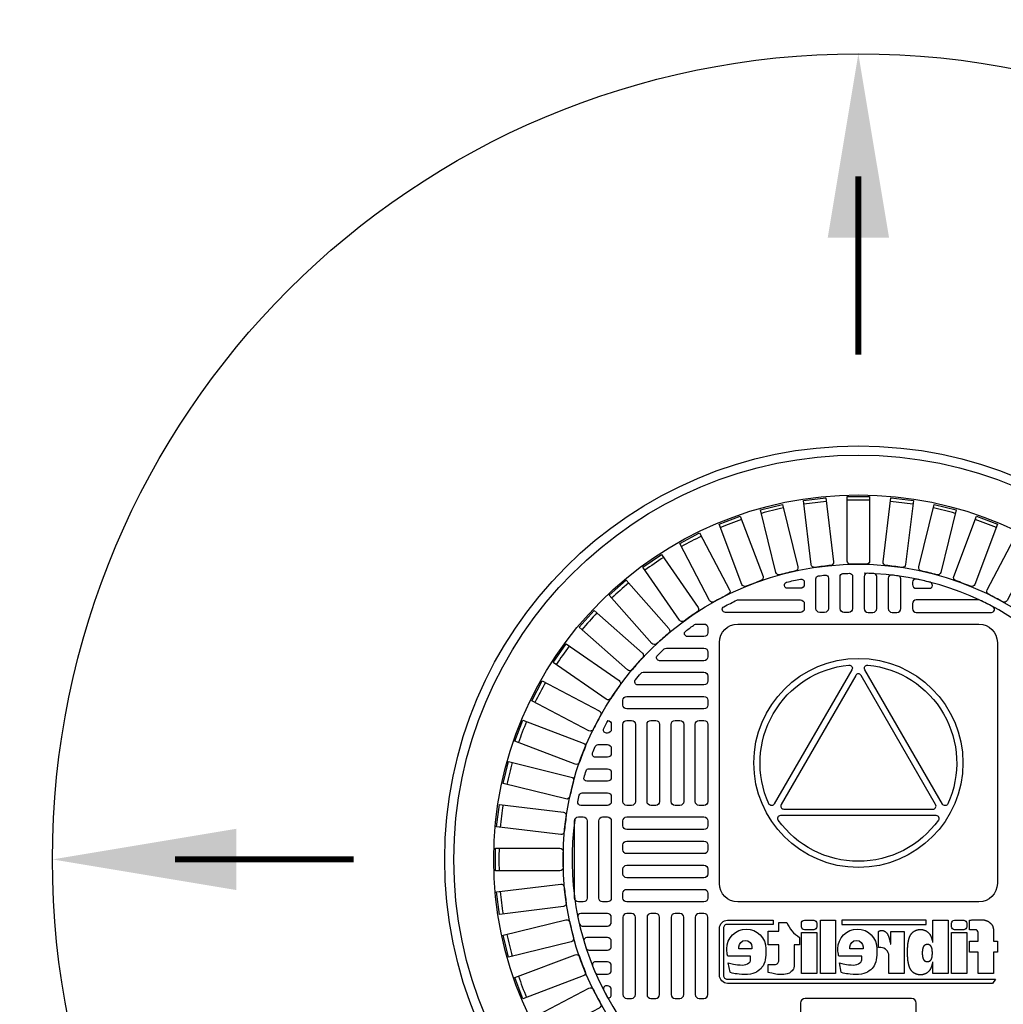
# Model space of a CAD drawing. Extents: x -169 to 2224, y 0 to 2796.
# Tile 454 of 530: x 1384 to 1404, y 1543 to 1563. Entities that reach past the tile are written whole.
import ezdxf

# ---------------------------------------------------------------- set-up
doc = ezdxf.new("R2010")
doc.units = 0
doc.header["$MEASUREMENT"] = 0
doc.header["$PDSIZE"] = 1
doc.layers.get('DEFPOINTS').update_dxf_attribs({"linetype": 'CONTINUOUS'})
for name, color, linetype in [('DIM', 3, 'CONTINUOUS'), ('MONITOR-WELL-COVER', 2, 'CONTINUOUS'), ('MONITOR-WELL-COVER-HATCH', 252, 'CONTINUOUS'), ('TANK-SLOPE', 3, 'CONTINUOUS')]:
    doc.layers.add(name, color=color, linetype=linetype)
doc.styles.add('SIMPLEX', font='simplex')
doc.dimstyles.new('DIM64', dxfattribs={"dimscale": 64, "dimtxt": 0.09375, "dimasz": 0.09375, "dimexe": 0.0625, "dimexo": 0.0625, "dimgap": 0.046875, "dimtad": 1, "dimdec": 4, "dimzin": 3, "dimdsep": 46, "dimlunit": 4, "dimtxsty": 'SIMPLEX', "dimcen": 0, "dimclrd": 256, "dimclre": 256, "dimclrt": 256, "dimadec": 0, "dimazin": 0, "dimtfac": 1, "dimtdec": 4, "dimtmove": 0, "dimatfit": 3, "dimfxl": 1, "dimfrac": 2, "dimtolj": 1, "dimtzin": 0, "dimarcsym": 0})

# ---------------------------------------------------------------- blocks, each defined once
blk = doc.blocks.new('A$C50C34665')
at = {"layer": 'MONITOR-WELL-COVER', "color": 2}
for points in [[(-14.27, 5.83), (-14.27, 4.51), (-14.7, 4.51), (-14.7, 3.35), (-14.27, 3.35), (-14.27, 1.04), (-12.64, 1.04), (-12.64, 3.35), (-11.71, 3.35), (-11.71, 4.51), (-12.64, 4.51), (-12.64, 5.43, -0.414214), (-12.33, 5.74), (-11.71, 5.74), (-11.71, 6.75)], [(-3.27, 4.19), (-3.3, 4.19), (-3.3, 5.56), (-4.73, 5.56), (-4.73, 1.04), (-3.1, 1.04), (-3.1, 2.94, -0.414214), (-2.23, 3.82), (-2, 3.82), (-2, 5.56, 0.015515), (-2.07, 5.59, 0.024733), (-2.11, 5.61, 0.005946), (-2.2, 5.64, 0.01287), (-2.24, 5.65, 0.049414), (-2.32, 5.67, 0.053929), (-2.4, 5.66, 0.036627), (-2.48, 5.64, 0.042565), (-2.54, 5.62, 0.006291), (-2.59, 5.59, 0.008872), (-2.63, 5.57, 0.009321), (-2.69, 5.53, 0.009742), (-2.75, 5.5, 0.028906), (-2.8, 5.45, 0.027693), (-2.85, 5.4, 0.02663), (-2.9, 5.35, 0.041647), (-2.93, 5.3, 0.000265), (-2.95, 5.25, 0.000163), (-2.99, 5.17, 0.000116), (-3.04, 5.07, 0.000666), (-3.05, 5.06, 0.034843), (-3.06, 5.02, 0.014153), (-3.09, 4.94, 0.001676), (-3.11, 4.87, -0.00303), (-3.13, 4.79, -0.000398), (-3.15, 4.72, 0.000724), (-3.17, 4.65, 0.00166), (-3.19, 4.57, 0.006697), (-3.2, 4.55, 0.003794), (-3.2, 4.53, 0.000693), (-3.22, 4.42, 0.000272), (-3.23, 4.41, 0.00002), (-3.27, 4.22, 0.002677), (-3.27, 4.2, 0.000101), (-3.27, 4.19)]]:
    blk.add_lwpolyline(points, format="xyb", dxfattribs=at)
for points in [[(9.29, 6.75), (9.29, 6.31), (14.18, 6.31, -0.414214), (14.6, 5.9), (14.6, 0.85, -0.414214), (14.18, 0.44), (-14.49, 0.44), (-14.16, 0), (14.16, 0, 0.414214), (15.03, 0.88), (15.03, 5.87, 0.414214), (14.16, 6.75)], [(-11.11, 5.74), (-10.11, 5.74, 0.414214), (-9.79, 6.05), (-9.79, 6.43, 0.414214), (-10.11, 6.75), (-11.11, 6.75, 0.414214), (-11.42, 6.43), (-11.42, 6.05, 0.414214)], [(4.94, 5.74), (5.94, 5.74, 0.414214), (6.26, 6.05), (6.26, 6.43, 0.414214), (5.94, 6.75), (4.94, 6.75, 0.414214), (4.63, 6.43), (4.63, 6.05, 0.414214)], [(9.82, 1.17), (9.82, 2.02), (9.11, 2.02, -0.414214), (8.67, 2.46), (8.67, 4.13), (9.82, 4.13), (9.82, 5.6), (8.67, 5.6), (8.67, 6.51), (7.83, 6.51, -0.161868), (6.46, 4.92), (6.46, 4.12), (7.04, 4.12), (7.04, 1.84), (7.08, 1.67), (7.11, 1.53), (7.18, 1.43), (7.25, 1.33), (7.35, 1.25), (7.45, 1.16), (7.55, 1.09), (7.77, 1), (7.97, 0.97), (8.13, 0.95), (8.28, 0.95), (8.47, 0.95), (8.67, 0.95), (8.83, 0.96), (9, 0.98), (9.14, 1.01), (9.29, 1.05), (9.44, 1.08), (9.64, 1.12)], [(2.2, 2.2), (1.93, 2.12), (1.78, 2.08), (1.63, 2.04), (1.43, 2), (1.21, 1.98), (0.93, 1.97), (0.73, 1.96), (0.5, 1.98), (0.32, 2.02), (0.14, 2.08), (0, 2.19), (-0.09, 2.28), (-0.17, 2.41), (-0.19, 2.5), (-0.19, 2.89), (2.25, 2.89), (2.29, 3.01), (2.31, 3.12), (2.34, 3.29), (2.35, 3.43), (2.36, 3.55), (2.37, 3.71, 1), (-1.82, 3.71), (-1.82, 3.5), (-1.81, 3.24), (-1.82, 3.02), (-1.78, 2.75), (-1.74, 2.51), (-1.69, 2.29), (-1.6, 2.04), (-1.52, 1.89), (-1.41, 1.73), (-1.3, 1.59), (-1.15, 1.44), (-1, 1.33), (-0.82, 1.21), (-0.64, 1.13), (-0.41, 1.04), (-0.16, 0.99), (0.15, 0.95), (0.47, 0.95), (0.74, 0.95), (1.03, 0.97), (1.26, 1), (1.45, 1.02), (1.61, 1.06), (1.78, 1.1), (1.97, 1.16), (2.01, 1.18)], [(11.69, 2.5), (11.69, 2.89), (14.14, 2.89), (14.18, 3.01), (14.19, 3.12), (14.22, 3.29), (14.24, 3.43), (14.24, 3.55), (14.25, 3.71, 1), (10.06, 3.71), (10.07, 3.5), (10.07, 3.24), (10.07, 3.02), (10.1, 2.75), (10.14, 2.51), (10.19, 2.29), (10.28, 2.04), (10.37, 1.89), (10.48, 1.73), (10.58, 1.59), (10.73, 1.44), (10.88, 1.33), (11.06, 1.21), (11.24, 1.13), (11.47, 1.04), (11.72, 0.99), (12.03, 0.95), (12.35, 0.95), (12.62, 0.95), (12.92, 0.97), (13.15, 1), (13.33, 1.02), (13.49, 1.06), (13.66, 1.1), (13.85, 1.16), (13.89, 1.18), (14.08, 2.2), (13.81, 2.12), (13.67, 2.08), (13.52, 2.04), (13.31, 2), (13.09, 1.98), (12.81, 1.97), (12.61, 1.96), (12.39, 1.98), (12.2, 2.02), (12.02, 2.08), (11.88, 2.19), (11.79, 2.28), (11.72, 2.41)], [(1.07, 3.71), (1.07, 3.89, 1), (-0.33, 3.89), (-0.33, 3.71)], [(12.95, 3.71), (12.95, 3.89, 1), (11.55, 3.89), (11.55, 3.71)]]:
    blk.add_lwpolyline(points, format="xyb", close=True, dxfattribs=at)
for points in [[(-11.71, 6.75), (-11.8, 6.76), (-11.88, 6.77), (-11.95, 6.78), (-12.02, 6.78), (-12.07, 6.79), (-12.12, 6.8), (-12.17, 6.8), (-12.21, 6.8), (-12.25, 6.81), (-12.3, 6.81), (-12.34, 6.81), (-12.38, 6.81), (-12.42, 6.81), (-12.46, 6.81), (-12.5, 6.81), (-12.55, 6.81), (-12.59, 6.81), (-12.63, 6.81), (-12.67, 6.81), (-12.71, 6.81), (-12.75, 6.81), (-12.8, 6.81), (-12.84, 6.81), (-12.88, 6.81), (-12.93, 6.81), (-12.98, 6.81), (-13.02, 6.8), (-13.07, 6.8), (-13.11, 6.8), (-13.15, 6.79), (-13.2, 6.79), (-13.23, 6.78), (-13.27, 6.78), (-13.31, 6.77), (-13.34, 6.76), (-13.37, 6.76), (-13.4, 6.75), (-13.42, 6.74), (-13.45, 6.74), (-13.48, 6.73), (-13.5, 6.72), (-13.53, 6.71), (-13.55, 6.7), (-13.57, 6.7), (-13.6, 6.69), (-13.62, 6.68), (-13.64, 6.66), (-13.67, 6.65), (-13.69, 6.64), (-13.71, 6.63), (-13.73, 6.61), (-13.75, 6.6), (-13.77, 6.59), (-13.79, 6.57), (-13.81, 6.56), (-13.83, 6.54), (-13.84, 6.53), (-13.86, 6.52), (-13.87, 6.51), (-13.89, 6.49), (-13.9, 6.48), (-13.92, 6.47), (-13.93, 6.45), (-13.95, 6.44), (-13.96, 6.42), (-13.98, 6.41), (-14, 6.39), (-14.02, 6.37), (-14.04, 6.35), (-14.06, 6.33), (-14.07, 6.31), (-14.09, 6.29), (-14.11, 6.27), (-14.12, 6.25), (-14.14, 6.23), (-14.15, 6.2), (-14.16, 6.18), (-14.18, 6.15), (-14.19, 6.12), (-14.2, 6.1), (-14.21, 6.06), (-14.22, 6.03), (-14.23, 6), (-14.24, 5.96), (-14.25, 5.93), (-14.26, 5.9), (-14.26, 5.87), (-14.27, 5.83)], [(-7.8, 4.38), (-7.8, 6.75), (-9.43, 6.75), (-9.43, 1.04), (-7.8, 1.04), (-7.8, 2.29)], [(-7.8, 4.38), (-7.8, 4.4), (-7.79, 4.45), (-7.78, 4.49), (-7.77, 4.54), (-7.76, 4.58), (-7.75, 4.63), (-7.74, 4.67), (-7.73, 4.71), (-7.71, 4.75), (-7.7, 4.79), (-7.69, 4.83), (-7.68, 4.87), (-7.66, 4.9), (-7.65, 4.94), (-7.63, 4.98), (-7.62, 5.01), (-7.6, 5.05), (-7.58, 5.08), (-7.56, 5.11), (-7.55, 5.14), (-7.53, 5.18), (-7.51, 5.21), (-7.48, 5.24), (-7.46, 5.27), (-7.44, 5.3), (-7.42, 5.33), (-7.39, 5.35), (-7.37, 5.38), (-7.34, 5.4), (-7.31, 5.43), (-7.29, 5.45), (-7.26, 5.47), (-7.23, 5.49), (-7.2, 5.52), (-7.17, 5.53), (-7.13, 5.55), (-7.1, 5.57), (-7.07, 5.59), (-7.03, 5.61), (-6.99, 5.62), (-6.95, 5.64), (-6.91, 5.65), (-6.87, 5.66), (-6.83, 5.68), (-6.79, 5.69), (-6.75, 5.7), (-6.71, 5.71), (-6.67, 5.71), (-6.63, 5.72), (-6.59, 5.72), (-6.55, 5.72), (-6.51, 5.73), (-6.46, 5.73), (-6.42, 5.73), (-6.38, 5.72), (-6.34, 5.72), (-6.3, 5.72), (-6.26, 5.71), (-6.22, 5.71), (-6.18, 5.7), (-6.14, 5.69), (-6.1, 5.68), (-6.06, 5.66), (-6.02, 5.65), (-5.98, 5.64), (-5.94, 5.62), (-5.9, 5.61), (-5.86, 5.59), (-5.83, 5.57), (-5.79, 5.55), (-5.76, 5.53), (-5.73, 5.52), (-5.7, 5.49), (-5.67, 5.47), (-5.64, 5.45), (-5.62, 5.43), (-5.59, 5.4), (-5.56, 5.38), (-5.54, 5.35), (-5.51, 5.33), (-5.49, 5.3), (-5.47, 5.27), (-5.45, 5.24), (-5.42, 5.21), (-5.4, 5.18), (-5.38, 5.14), (-5.36, 5.11), (-5.35, 5.08), (-5.33, 5.05), (-5.31, 5.01), (-5.3, 4.98), (-5.28, 4.94), (-5.27, 4.9), (-5.25, 4.87), (-5.24, 4.83), (-5.23, 4.79), (-5.22, 4.75), (-5.2, 4.71), (-5.19, 4.67), (-5.18, 4.63), (-5.17, 4.58), (-5.16, 4.54), (-5.15, 4.49), (-5.14, 4.45), (-5.13, 4.4), (-5.12, 4.35), (-5.11, 4.31), (-5.11, 4.26), (-5.1, 4.22), (-5.1, 4.18), (-5.09, 4.14), (-5.09, 4.1), (-5.08, 4.06), (-5.08, 4.02), (-5.08, 3.98), (-5.08, 3.94), (-5.07, 3.9), (-5.07, 3.86), (-5.07, 3.83), (-5.06, 3.79), (-5.06, 3.75), (-5.06, 3.71), (-5.06, 3.68), (-5.05, 3.64), (-5.05, 3.61), (-5.05, 3.57), (-5.05, 3.54), (-5.05, 3.5), (-5.05, 3.47), (-5.05, 3.43), (-5.04, 3.4), (-5.04, 3.37), (-5.04, 3.33), (-5.04, 3.3), (-5.04, 3.27), (-5.05, 3.24), (-5.05, 3.2), (-5.05, 3.17), (-5.05, 3.13), (-5.05, 3.1), (-5.05, 3.06), (-5.05, 3.03), (-5.06, 2.99), (-5.06, 2.95), (-5.06, 2.92), (-5.06, 2.88), (-5.07, 2.84), (-5.07, 2.8), (-5.07, 2.77), (-5.08, 2.73), (-5.08, 2.69), (-5.08, 2.65), (-5.08, 2.61), (-5.09, 2.57), (-5.09, 2.53), (-5.1, 2.49), (-5.1, 2.45), (-5.11, 2.41), (-5.11, 2.36), (-5.12, 2.32), (-5.13, 2.27), (-5.14, 2.22), (-5.15, 2.18), (-5.16, 2.13), (-5.17, 2.09), (-5.18, 2.04), (-5.19, 2), (-5.2, 1.96), (-5.22, 1.92), (-5.23, 1.88), (-5.24, 1.84), (-5.25, 1.8), (-5.27, 1.76), (-5.28, 1.73), (-5.3, 1.69), (-5.31, 1.66), (-5.33, 1.62), (-5.35, 1.59), (-5.36, 1.56), (-5.38, 1.53), (-5.4, 1.49), (-5.42, 1.46), (-5.45, 1.43), (-5.47, 1.4), (-5.49, 1.37), (-5.51, 1.34), (-5.54, 1.32), (-5.56, 1.29), (-5.59, 1.27), (-5.62, 1.24), (-5.64, 1.22), (-5.67, 1.2), (-5.7, 1.17), (-5.73, 1.15), (-5.76, 1.14), (-5.79, 1.12), (-5.83, 1.1), (-5.86, 1.08), (-5.9, 1.06), (-5.94, 1.05), (-5.98, 1.03), (-6.02, 1.02), (-6.06, 1), (-6.1, 0.99), (-6.14, 0.98), (-6.18, 0.97), (-6.22, 0.96), (-6.26, 0.96), (-6.3, 0.95), (-6.34, 0.95), (-6.38, 0.94), (-6.42, 0.94), (-6.46, 0.94), (-6.51, 0.94), (-6.55, 0.94), (-6.59, 0.95), (-6.63, 0.95), (-6.67, 0.96), (-6.71, 0.96), (-6.75, 0.97), (-6.79, 0.98), (-6.83, 0.99), (-6.87, 1), (-6.91, 1.02), (-6.95, 1.03), (-6.99, 1.05), (-7.03, 1.06), (-7.07, 1.08), (-7.1, 1.1), (-7.13, 1.12), (-7.17, 1.14), (-7.2, 1.15), (-7.23, 1.17), (-7.26, 1.2), (-7.29, 1.22), (-7.31, 1.24), (-7.34, 1.27), (-7.37, 1.29), (-7.39, 1.32), (-7.42, 1.34), (-7.44, 1.37), (-7.46, 1.4), (-7.48, 1.43), (-7.51, 1.46), (-7.53, 1.49), (-7.55, 1.53), (-7.56, 1.56), (-7.58, 1.59), (-7.6, 1.62), (-7.62, 1.66), (-7.63, 1.69), (-7.65, 1.73), (-7.66, 1.76), (-7.68, 1.8), (-7.69, 1.84), (-7.7, 1.88), (-7.71, 1.92), (-7.73, 1.96), (-7.74, 2), (-7.75, 2.04), (-7.76, 2.09), (-7.77, 2.13), (-7.78, 2.18), (-7.79, 2.22), (-7.8, 2.27), (-7.8, 2.29)]]:
    blk.add_lwpolyline(points, dxfattribs=at)
for points in [[(-7.07, 6.31), (-7.07, 6.75), (1.95, 6.75), (1.95, 6.31)], [(2.61, 1.04), (4.23, 1.04), (4.23, 6.75), (2.61, 6.75)], [(-11.42, 1.04), (-9.79, 1.04), (-9.79, 5.45), (-11.42, 5.45)], [(4.63, 1.04), (6.26, 1.04), (6.26, 5.45), (4.63, 5.45)], [(-6.67, 3.14), (-6.67, 3.12), (-6.67, 3.11), (-6.67, 3.1), (-6.67, 3.08), (-6.67, 3.07), (-6.68, 3.05), (-6.68, 3.04), (-6.68, 3.02), (-6.68, 3.01), (-6.68, 2.99), (-6.68, 2.98), (-6.68, 2.97), (-6.68, 2.95), (-6.68, 2.93), (-6.69, 2.92), (-6.69, 2.9), (-6.69, 2.89), (-6.69, 2.87), (-6.7, 2.85), (-6.7, 2.83), (-6.7, 2.82), (-6.71, 2.8), (-6.71, 2.78), (-6.72, 2.76), (-6.72, 2.75), (-6.72, 2.73), (-6.73, 2.72), (-6.73, 2.7), (-6.74, 2.68), (-6.74, 2.67), (-6.75, 2.66), (-6.75, 2.64), (-6.76, 2.63), (-6.76, 2.61), (-6.77, 2.6), (-6.78, 2.59), (-6.78, 2.57), (-6.79, 2.56), (-6.8, 2.55), (-6.8, 2.54), (-6.81, 2.53), (-6.82, 2.51), (-6.83, 2.5), (-6.84, 2.49), (-6.85, 2.48), (-6.86, 2.47), (-6.87, 2.46), (-6.88, 2.45), (-6.89, 2.44), (-6.9, 2.43), (-6.91, 2.42), (-6.92, 2.42), (-6.93, 2.41), (-6.94, 2.4), (-6.95, 2.39), (-6.97, 2.39), (-6.98, 2.38), (-6.99, 2.37), (-7.01, 2.37), (-7.02, 2.36), (-7.04, 2.36), (-7.05, 2.35), (-7.07, 2.35), (-7.08, 2.34), (-7.1, 2.34), (-7.12, 2.34), (-7.13, 2.33), (-7.15, 2.33), (-7.16, 2.33), (-7.18, 2.33), (-7.19, 2.33), (-7.21, 2.33), (-7.23, 2.33), (-7.24, 2.33), (-7.26, 2.33), (-7.27, 2.33), (-7.29, 2.33), (-7.3, 2.34), (-7.32, 2.34), (-7.34, 2.34), (-7.35, 2.35), (-7.37, 2.35), (-7.38, 2.36), (-7.4, 2.36), (-7.41, 2.37), (-7.43, 2.37), (-7.44, 2.38), (-7.45, 2.39), (-7.47, 2.39), (-7.48, 2.4), (-7.49, 2.41), (-7.5, 2.42), (-7.51, 2.42), (-7.52, 2.43), (-7.53, 2.44), (-7.54, 2.45), (-7.55, 2.46), (-7.56, 2.47), (-7.57, 2.48), (-7.58, 2.49), (-7.59, 2.5), (-7.6, 2.51), (-7.61, 2.53), (-7.62, 2.54), (-7.62, 2.55), (-7.63, 2.56), (-7.64, 2.57), (-7.64, 2.59), (-7.65, 2.6), (-7.66, 2.61), (-7.66, 2.63), (-7.67, 2.64), (-7.67, 2.66), (-7.68, 2.67), (-7.68, 2.68), (-7.69, 2.7), (-7.69, 2.72), (-7.7, 2.73), (-7.7, 2.75), (-7.7, 2.76), (-7.71, 2.78), (-7.71, 2.8), (-7.72, 2.82), (-7.72, 2.83), (-7.72, 2.85), (-7.73, 2.87), (-7.73, 2.89), (-7.73, 2.9), (-7.73, 2.92), (-7.73, 2.93), (-7.74, 2.95), (-7.74, 2.97), (-7.74, 2.98), (-7.74, 2.99), (-7.74, 3.01), (-7.74, 3.02), (-7.74, 3.04), (-7.74, 3.05), (-7.74, 3.07), (-7.75, 3.08), (-7.75, 3.1), (-7.75, 3.11), (-7.75, 3.12), (-7.75, 3.14), (-7.75, 3.15), (-7.75, 3.16), (-7.75, 3.18), (-7.75, 3.19), (-7.75, 3.2), (-7.75, 3.22), (-7.75, 3.23), (-7.75, 3.24), (-7.75, 3.25), (-7.75, 3.27), (-7.75, 3.28), (-7.75, 3.29), (-7.75, 3.3), (-7.75, 3.32), (-7.75, 3.33), (-7.75, 3.34), (-7.75, 3.36), (-7.75, 3.37), (-7.75, 3.39), (-7.75, 3.4), (-7.74, 3.41), (-7.74, 3.43), (-7.74, 3.44), (-7.74, 3.46), (-7.74, 3.47), (-7.74, 3.49), (-7.74, 3.5), (-7.74, 3.52), (-7.74, 3.53), (-7.73, 3.55), (-7.73, 3.56), (-7.73, 3.58), (-7.73, 3.6), (-7.73, 3.61), (-7.72, 3.63), (-7.72, 3.65), (-7.72, 3.67), (-7.71, 3.68), (-7.71, 3.7), (-7.7, 3.72), (-7.7, 3.73), (-7.7, 3.75), (-7.69, 3.77), (-7.69, 3.78), (-7.68, 3.8), (-7.68, 3.81), (-7.67, 3.83), (-7.67, 3.84), (-7.66, 3.85), (-7.66, 3.87), (-7.65, 3.88), (-7.64, 3.89), (-7.64, 3.91), (-7.63, 3.92), (-7.62, 3.93), (-7.62, 3.94), (-7.61, 3.96), (-7.6, 3.97), (-7.59, 3.98), (-7.58, 3.99), (-7.57, 4), (-7.56, 4.01), (-7.55, 4.02), (-7.54, 4.03), (-7.53, 4.04), (-7.52, 4.05), (-7.51, 4.06), (-7.5, 4.07), (-7.49, 4.07), (-7.48, 4.08), (-7.47, 4.09), (-7.45, 4.1), (-7.44, 4.1), (-7.43, 4.11), (-7.41, 4.11), (-7.4, 4.12), (-7.38, 4.13), (-7.37, 4.13), (-7.35, 4.14), (-7.34, 4.14), (-7.32, 4.14), (-7.3, 4.15), (-7.29, 4.15), (-7.27, 4.15), (-7.26, 4.15), (-7.24, 4.15), (-7.23, 4.15), (-7.21, 4.15), (-7.19, 4.15), (-7.18, 4.15), (-7.16, 4.15), (-7.15, 4.15), (-7.13, 4.15), (-7.12, 4.15), (-7.1, 4.14), (-7.08, 4.14), (-7.07, 4.14), (-7.05, 4.13), (-7.04, 4.13), (-7.02, 4.12), (-7.01, 4.11), (-6.99, 4.11), (-6.98, 4.1), (-6.97, 4.1), (-6.95, 4.09), (-6.94, 4.08), (-6.93, 4.07), (-6.92, 4.07), (-6.91, 4.06), (-6.9, 4.05), (-6.89, 4.04), (-6.88, 4.03), (-6.87, 4.02), (-6.86, 4.01), (-6.85, 4), (-6.84, 3.99), (-6.83, 3.98), (-6.82, 3.97), (-6.81, 3.96), (-6.8, 3.94), (-6.8, 3.93), (-6.79, 3.92), (-6.78, 3.91), (-6.78, 3.89), (-6.77, 3.88), (-6.76, 3.87), (-6.76, 3.85), (-6.75, 3.84), (-6.75, 3.83), (-6.74, 3.81), (-6.74, 3.8), (-6.73, 3.78), (-6.73, 3.77), (-6.72, 3.75), (-6.72, 3.73), (-6.72, 3.72), (-6.71, 3.7), (-6.71, 3.68), (-6.7, 3.67), (-6.7, 3.65), (-6.7, 3.63), (-6.69, 3.61), (-6.69, 3.6), (-6.69, 3.58), (-6.69, 3.56), (-6.68, 3.55), (-6.68, 3.53), (-6.68, 3.52), (-6.68, 3.5), (-6.68, 3.49), (-6.68, 3.47), (-6.68, 3.46), (-6.68, 3.44), (-6.68, 3.43), (-6.67, 3.41), (-6.67, 3.4), (-6.67, 3.39), (-6.67, 3.37), (-6.67, 3.36), (-6.67, 3.34), (-6.67, 3.33), (-6.67, 3.32), (-6.67, 3.3), (-6.67, 3.29), (-6.67, 3.28), (-6.67, 3.27), (-6.67, 3.25), (-6.67, 3.24), (-6.67, 3.23), (-6.67, 3.22), (-6.67, 3.2), (-6.67, 3.19), (-6.67, 3.18), (-6.67, 3.16), (-6.67, 3.15)]]:
    blk.add_lwpolyline(points, close=True, dxfattribs=at)
blk = doc.blocks.new('*D26')
at = {"layer": 'DEFPOINTS', "color": 0, "transparency": 16777216}
for p in [(1368.872, 1608.018), (1368.872, 1578.018), (1430.266, 1479.018)]:
    blk.add_point(p, dxfattribs=at)
at = {"layer": 'DIM', "lineweight": -2, "transparency": 16777216}
for p, q in [((1368.872, 1582.018), (1368.872, 1612.018)), ((1430.266, 1483.018), (1430.266, 1612.018)), ((1424.266, 1608.018), (1374.872, 1608.018))]:
    blk.add_line(p, q, dxfattribs=at)
at = {"layer": 'DIM', "transparency": 16777216}
for points in [[(1374.872, 1609.018), (1374.872, 1607.018), (1368.872, 1608.018)], [(1424.266, 1609.018), (1424.266, 1607.018), (1430.266, 1608.018)]]:
    blk.add_solid(points, dxfattribs=at)
at = {"layer": 'DIM', "transparency": 16777216, "insert": (1399.569, 1615.59), "char_height": 6, "attachment_point": 5, "style": 'SIMPLEX'}
blk.add_mtext('\\A1;5\'-1 3/8"', dxfattribs=at)
blk = doc.blocks.new('*D32')
at = {"layer": 'DEFPOINTS', "color": 0, "transparency": 16777216}
for p in [(1338.872, 1578.017), (1368.872, 1578.017), (1418.272, 1542.017)]:
    blk.add_point(p, dxfattribs=at)
at = {"layer": 'DIM', "lineweight": -2, "transparency": 16777216}
for p, q in [((1364.872, 1578.017), (1334.872, 1578.017)), ((1338.872, 1548.017), (1338.872, 1572.017)), ((1414.272, 1542.017), (1334.872, 1542.017))]:
    blk.add_line(p, q, dxfattribs=at)
at = {"layer": 'DIM', "transparency": 16777216}
for points in [[(1337.872, 1572.017), (1339.872, 1572.017), (1338.872, 1578.017)], [(1337.872, 1548.017), (1339.872, 1548.017), (1338.872, 1542.017)]]:
    blk.add_solid(points, dxfattribs=at)
at = {"layer": 'DIM', "transparency": 16777216, "insert": (1332.3, 1560.017), "char_height": 6, "attachment_point": 5, "rotation": 90, "style": 'SIMPLEX'}
blk.add_mtext('\\A1;3\'-0"', dxfattribs=at)

msp = doc.modelspace()

# ---------------------------------------------------------------- linework, layer by layer
at = {"layer": 'MONITOR-WELL-COVER', "color": 2}
for points in [[(1403.33146, 1550.82001, -0.41421356), (1403.70646, 1550.44501), (1403.70646, 1545.52571, -0.41421356), (1403.33146, 1545.15071), (1398.41217, 1545.15071, -0.41421356), (1398.03717, 1545.52571), (1398.03717, 1550.44501, -0.41421356), (1398.41217, 1550.82001)], [(1399.04635, 1547.15369, -0.5150917), (1400.68013, 1549.98217, -0.6097725), (1400.74022, 1549.8887), (1399.15734, 1547.14834, -0.6097725)], [(1402.58598, 1547.14772), (1401.00409, 1549.88865, -0.60977257), (1401.06422, 1549.98211, -0.51509157), (1402.69698, 1547.15303, -0.60977257)], [(1399.29651, 1547.13788, 0.57736514), (1399.35062, 1547.04411), (1402.39378, 1547.04357, 0.57736506), (1402.44792, 1547.13731), (1400.92682, 1549.77276, 0.5773206), (1400.81856, 1549.77278)], [(1402.50428, 1546.81957, -0.51479584), (1399.23893, 1546.82015, -0.60993291), (1399.28982, 1546.91896), (1402.45343, 1546.91839, -0.60993291)]]:
    msp.add_lwpolyline(points, format="xyb", close=True, dxfattribs=at)
at = {"layer": 'MONITOR-WELL-COVER', "color": 2, "flags": 128}
msp.add_lwpolyline([(1401.95449, 1541.21371, 0.41421356), (1402.05292, 1541.31213), (1402.05292, 1543.08379, 0.41421356), (1401.95449, 1543.18221), (1399.78914, 1543.18221, 0.41421356), (1399.69071, 1543.08379), (1399.69071, 1541.31213, 0.41421356), (1399.78914, 1541.21371)], format="xyb", close=True, dxfattribs=at)
at = {"layer": 'MONITOR-WELL-COVER', "color": 4}
msp.add_circle((1400.87181, 1546.01686), 8.4375, dxfattribs=at)
at = {"layer": 'MONITOR-WELL-COVER', "color": 1}
msp.add_circle((1400.87181, 1546.01686), 8.25, dxfattribs=at)
at = {"layer": 'MONITOR-WELL-COVER', "color": 2}
for centre, radius in [((1400.87181, 1546.01686), 7.4375), ((1400.87181, 1547.98536), 2.13227)]:
    msp.add_circle(centre, radius, dxfattribs=at)
at = {"layer": 'MONITOR-WELL-COVER-HATCH', "linetype": 'Continuous'}
for p, q in [((1395.83244, 1548.67434), (1395.83244, 1548.67434)), ((1395.7537, 1548.35938), (1395.7537, 1548.35938)), ((1395.83244, 1548.18221), (1395.83244, 1548.18221)), ((1395.83244, 1543.8515), (1395.83244, 1543.8515)), ((1395.7537, 1543.67434), (1395.7537, 1543.67434)), ((1395.83244, 1543.35938), (1395.83244, 1543.35938))]:
    msp.add_line(p, q, dxfattribs=at)
for points in [[(1400.30841, 1552.0155, 0.00491171), (1399.98328, 1551.97602, -0.41709369), (1399.90943, 1552.0333), (1399.7508, 1553.33974), (1400.20777, 1553.39523), (1400.36641, 1552.08878, -0.41709369), (1400.30841, 1552.0155)], [(1401.03557, 1552.03967, 0.00491171), (1400.70806, 1552.03967, -0.41709369), (1400.64165, 1552.10543), (1400.64165, 1553.42148), (1401.10198, 1553.42148), (1401.10198, 1552.10543, -0.41709369), (1401.03557, 1552.03967)], [(1401.76035, 1551.97602, 0.00491171), (1401.43522, 1552.0155, -0.41709369), (1401.37722, 1552.08878), (1401.53585, 1553.39523), (1401.99283, 1553.33974), (1401.8342, 1552.0333, -0.41709369), (1401.76035, 1551.97602)], [(1399.58946, 1551.90385, 0.00491171), (1399.27146, 1551.82547, -0.41709369), (1399.19124, 1551.87343), (1398.87629, 1553.15123), (1399.32325, 1553.26139), (1399.6382, 1551.98359, -0.41709369), (1399.58946, 1551.90385)], [(1402.47217, 1551.82547, 0.00491171), (1402.15417, 1551.90385, -0.41709369), (1402.10543, 1551.98359), (1402.42038, 1553.26139), (1402.86733, 1553.15123), (1402.55238, 1551.87343, -0.41709369), (1402.47217, 1551.82547)], [(1398.88921, 1551.70636, 0.00491171), (1398.58298, 1551.59022, -0.41709369), (1398.49757, 1551.62816), (1398.03089, 1552.85868), (1398.46131, 1553.02191), (1398.92798, 1551.79139, -0.41709369), (1398.88921, 1551.70636)], [(1403.16065, 1551.59022, 0.00491171), (1402.85442, 1551.70636, -0.41709369), (1402.81564, 1551.79139), (1403.28232, 1553.02191), (1403.71274, 1552.85868), (1403.24606, 1551.62816, -0.41709369), (1403.16065, 1551.59022)], [(1398.21787, 1551.4259, 0.00491171), (1397.92787, 1551.27369, -0.41709369), (1397.83851, 1551.30106), (1397.22691, 1552.46636), (1397.63452, 1552.68028), (1398.24611, 1551.51499, -0.41709369), (1398.21787, 1551.4259)], [(1403.81576, 1551.27369, 0.00491171), (1403.52576, 1551.4259, -0.41709369), (1403.49751, 1551.51499), (1404.10911, 1552.68028), (1404.51671, 1552.46636), (1403.90512, 1551.30106, -0.41709369), (1403.81576, 1551.27369)], [(1397.58523, 1551.06656, 0.00491171), (1397.31569, 1550.88051, -0.41709369), (1397.22369, 1550.89691), (1396.47609, 1551.97999), (1396.85493, 1552.24149), (1397.60253, 1551.15841, -0.41709369), (1397.58523, 1551.06656)], [(1397.00052, 1550.63359, 0.00491171), (1396.75537, 1550.41641, -0.41709369), (1396.66206, 1550.42159), (1395.78936, 1551.40667), (1396.13392, 1551.71192), (1397.00662, 1550.72685, -0.41709369), (1397.00052, 1550.63359)], [(1396.47226, 1550.1333, 0.00491171), (1396.25508, 1549.88815, -0.41709369), (1396.16182, 1549.88205), (1395.17675, 1550.75475), (1395.48201, 1551.09931), (1396.46708, 1550.22661, -0.41709369), (1396.47226, 1550.1333)], [(1396.00816, 1549.57298, 0.00491171), (1395.82211, 1549.30344, -0.41709369), (1395.73026, 1549.28614), (1394.64718, 1550.03374), (1394.90868, 1550.41258), (1395.99176, 1549.66499, -0.41709369), (1396.00816, 1549.57298)], [(1395.61498, 1548.9608, 0.00491171), (1395.46277, 1548.6708, -0.41709369), (1395.37368, 1548.64256), (1394.20839, 1549.25415), (1394.42231, 1549.66176), (1395.58761, 1549.05016, -0.41709369), (1395.61498, 1548.9608)], [(1395.29845, 1548.30569, 0.00491171), (1395.18231, 1547.99946, -0.41709369), (1395.09728, 1547.96069), (1393.86676, 1548.42736), (1394.02999, 1548.85778), (1395.26051, 1548.3911, -0.41709369), (1395.29845, 1548.30569)], [(1395.0632, 1547.61721, 0.00491171), (1394.98482, 1547.29921, -0.41709369), (1394.90508, 1547.25047), (1393.62728, 1547.56542), (1393.73744, 1548.01238), (1395.01524, 1547.69743, -0.41709369), (1395.0632, 1547.61721)], [(1394.91265, 1546.90539, 0.00491171), (1394.87317, 1546.58026, -0.41709369), (1394.79989, 1546.52227), (1393.49344, 1546.6809), (1393.54893, 1547.13787), (1394.85537, 1546.97924, -0.41709369), (1394.91265, 1546.90539)], [(1394.849, 1546.18061, 0.00491171), (1394.849, 1545.8531, -0.41709369), (1394.78324, 1545.78669), (1393.46719, 1545.78669), (1393.46719, 1546.24702), (1394.78324, 1546.24702, -0.41709369), (1394.849, 1546.18061)], [(1394.87317, 1545.45345, 0.00491171), (1394.91265, 1545.12832, -0.41709369), (1394.85537, 1545.05447), (1393.54893, 1544.89584), (1393.49344, 1545.35282), (1394.79989, 1545.51145, -0.41709369), (1394.87317, 1545.45345)], [(1394.98482, 1544.7345, 0.00491171), (1395.0632, 1544.4165, -0.41709369), (1395.01524, 1544.33629), (1393.73744, 1544.02134), (1393.62728, 1544.46829), (1394.90508, 1544.78324, -0.41709369), (1394.98482, 1544.7345)], [(1395.18231, 1544.03425, 0.00491171), (1395.29845, 1543.72802, -0.41709369), (1395.26051, 1543.64261), (1394.02999, 1543.17593), (1393.86676, 1543.60635), (1395.09728, 1544.07303, -0.41709369), (1395.18231, 1544.03425)], [(1395.46277, 1543.36291, 0.00491171), (1395.61498, 1543.07291, -0.41709369), (1395.58761, 1542.98355), (1394.42231, 1542.37196), (1394.20839, 1542.77956), (1395.37368, 1543.39116, -0.41709369), (1395.46277, 1543.36291)]]:
    msp.add_lwpolyline(points, format="xyb", dxfattribs=at)
for points in [[(1399.76945, 1551.67644), (1399.76945, 1551.62709, -0.41421356), (1399.69071, 1551.54835), (1399.42439, 1551.54835, -0.88078983), (1399.40873, 1551.67136, -0.01255242), (1399.69435, 1551.73766, -0.47499675)], [(1400.26158, 1551.75578), (1400.26158, 1551.13497, -0.41421356), (1400.18284, 1551.05623), (1400.08441, 1551.05623, -0.41421356), (1400.00567, 1551.13497), (1400.00567, 1551.73892, -0.37391113), (1400.05948, 1551.80081, -0.00571073), (1400.1918, 1551.81786, -0.4488195)], [(1400.7537, 1551.79225), (1400.7537, 1551.13497, -0.41421356), (1400.67496, 1551.05623), (1400.57654, 1551.05623, -0.41421356), (1400.4978, 1551.13497), (1400.4978, 1551.78667, -0.39850223), (1400.55693, 1551.84908, -0.00566907), (1400.68925, 1551.85472, -0.42339996)], [(1400.98992, 1551.79225), (1400.98992, 1551.13497, 0.41421356), (1401.06866, 1551.05623), (1401.16709, 1551.05623, 0.41421356), (1401.24583, 1551.13497), (1401.24583, 1551.78667, 0.39850223), (1401.1867, 1551.84908, 0.00566907), (1401.05438, 1551.85472, 0.42339996)], [(1401.48205, 1551.75578), (1401.48205, 1551.13497, 0.41421356), (1401.56079, 1551.05623), (1401.65922, 1551.05623, 0.41421356), (1401.73796, 1551.13497), (1401.73796, 1551.73892, 0.37391113), (1401.68415, 1551.80081, 0.00571073), (1401.55183, 1551.81786, 0.4488195)], [(1401.97418, 1551.67644), (1401.97418, 1551.62709, 0.41421356), (1402.05292, 1551.54835), (1402.31924, 1551.54835, 0.88078983), (1402.3349, 1551.67136, 0.01255242), (1402.04928, 1551.73766, 0.47499675)], [(1398.15911, 1551.05623, -0.78128622), (1398.12977, 1551.17391, -0.01267427), (1398.39461, 1551.30623, -0.10993883), (1398.42112, 1551.31213), (1399.69071, 1551.31213, -0.41421356), (1399.76945, 1551.23339), (1399.76945, 1551.13497, -0.41421356), (1399.69071, 1551.05623)], [(1403.58452, 1551.05623, 0.78128622), (1403.61386, 1551.17391, 0.01267427), (1403.34901, 1551.30623, 0.10993883), (1403.32251, 1551.31213), (1402.05292, 1551.31213, 0.41421356), (1401.97418, 1551.23339), (1401.97418, 1551.13497, 0.41421356), (1402.05292, 1551.05623)], [(1397.53243, 1550.80878, -0.15334179), (1397.56817, 1550.82001), (1397.72221, 1550.82001, -0.41421356), (1397.80095, 1550.74127), (1397.80095, 1550.64284, -0.41421356), (1397.72221, 1550.5641), (1397.38784, 1550.5641, -0.71935754), (1397.35015, 1550.67646, -0.00964206)], [(1396.91309, 1550.31133, -0.18836628), (1396.95545, 1550.32788), (1397.72221, 1550.32788, -0.41421356), (1397.80095, 1550.24914), (1397.80095, 1550.15071, -0.41421356), (1397.72221, 1550.07197), (1396.81804, 1550.07197, -0.67100778), (1396.7742, 1550.17901, -0.0082117)], [(1396.37252, 1549.57985, -0.63010886), (1396.32385, 1549.68156, -0.00736221), (1396.43373, 1549.81389, -0.21918356), (1396.48122, 1549.83575), (1397.72221, 1549.83575, -0.41421356), (1397.80095, 1549.75701), (1397.80095, 1549.65859, -0.41421356), (1397.72221, 1549.57985)], [(1395.56245, 1548.35938), (1395.7537, 1548.35938, -0.41421356), (1395.83244, 1548.28064), (1395.83244, 1548.18221, -0.41421356), (1395.7537, 1548.10347), (1395.50813, 1548.10347, -0.53078582), (1395.45011, 1548.18922, -0.00613229), (1395.50502, 1548.32154, -0.29982265)], [(1395.2764, 1547.69177, -0.00593375), (1395.31772, 1547.82409, -0.32480274), (1395.37716, 1547.86725), (1395.7537, 1547.86725), (1395.7537, 1547.86725, -0.41421356), (1395.83244, 1547.78851), (1395.83244, 1547.69008), (1395.83244, 1547.69008, -0.41421356), (1395.7537, 1547.61134), (1395.33627, 1547.61134, -0.5022062)], [(1395.15101, 1547.19432, -0.00579688), (1395.17985, 1547.32664, -0.34941735), (1395.24076, 1547.37512), (1395.7537, 1547.37512), (1395.7537, 1547.37512, -0.41421356), (1395.83244, 1547.29638), (1395.83244, 1547.19796), (1395.83244, 1547.19796, -0.41421356), (1395.7537, 1547.11922), (1395.21223, 1547.11922, -0.47499675)], [(1395.15101, 1544.83939, 0.00579688), (1395.17985, 1544.70707, 0.34941735), (1395.24076, 1544.65859), (1395.7537, 1544.65859), (1395.7537, 1544.65859, 0.41421356), (1395.83244, 1544.73733), (1395.83244, 1544.83575), (1395.83244, 1544.83575, 0.41421356), (1395.7537, 1544.91449), (1395.21223, 1544.91449, 0.47499675)], [(1395.2764, 1544.34195, 0.00593375), (1395.31772, 1544.20962, 0.32480274), (1395.37716, 1544.16646), (1395.7537, 1544.16646), (1395.7537, 1544.16646, 0.41421356), (1395.83244, 1544.2452), (1395.83244, 1544.34363), (1395.83244, 1544.34363, 0.41421356), (1395.7537, 1544.42237), (1395.33627, 1544.42237, 0.5022062)], [(1395.56245, 1543.67434), (1395.7537, 1543.67434, 0.41421356), (1395.83244, 1543.75308), (1395.83244, 1543.8515, 0.41421356), (1395.7537, 1543.93024), (1395.50813, 1543.93024, 0.53078582), (1395.45011, 1543.8445, 0.00613229), (1395.50502, 1543.71218, 0.29982265)]]:
    msp.add_lwpolyline(points, format="xyb", close=True, dxfattribs=at)
at = {"layer": 'MONITOR-WELL-COVER-HATCH', "linetype": 'Continuous', "flags": 128}
for points in [[(1397.80095, 1549.16646, -0.41421356), (1397.72221, 1549.08772), (1396.1474, 1549.08772, -0.41421356), (1396.06866, 1549.16646), (1396.06866, 1549.26489, -0.41421356), (1396.1474, 1549.34363), (1397.72221, 1549.34363, -0.41421356), (1397.80095, 1549.26489)], [(1396.24583, 1548.8515, -0.41421356), (1396.32457, 1548.77276), (1396.32457, 1547.19796, -0.41421356), (1396.24583, 1547.11922), (1396.1474, 1547.11922, -0.41421356), (1396.06866, 1547.19796), (1396.06866, 1548.77276, -0.41421356), (1396.1474, 1548.8515)], [(1396.73796, 1548.8515, -0.41421356), (1396.8167, 1548.77276), (1396.8167, 1547.19796, -0.41421356), (1396.73796, 1547.11922), (1396.63953, 1547.11922, -0.41421356), (1396.56079, 1547.19796), (1396.56079, 1548.77276, -0.41421356), (1396.63953, 1548.8515)], [(1397.23008, 1548.8515, -0.41421356), (1397.30882, 1548.77276), (1397.30882, 1547.19796, -0.41421356), (1397.23008, 1547.11922), (1397.13166, 1547.11922, -0.41421356), (1397.05292, 1547.19796), (1397.05292, 1548.77276, -0.41421356), (1397.13166, 1548.8515)], [(1397.72221, 1548.8515, -0.41421356), (1397.80095, 1548.77276), (1397.80095, 1547.19796, -0.41421356), (1397.72221, 1547.11922), (1397.62378, 1547.11922, -0.41421356), (1397.54504, 1547.19796), (1397.54504, 1548.77276, -0.41421356), (1397.62378, 1548.8515)], [(1395.16315, 1545.15071, -0.41421356), (1395.08441, 1545.22945), (1395.08441, 1546.80426, -0.41421356), (1395.16315, 1546.883), (1395.26158, 1546.883, -0.41421356), (1395.34032, 1546.80426), (1395.34032, 1545.22945, -0.41421356), (1395.26158, 1545.15071)], [(1395.65528, 1545.15071, -0.41421356), (1395.57654, 1545.22945), (1395.57654, 1546.80426, -0.41421356), (1395.65528, 1546.883), (1395.7537, 1546.883, -0.41421356), (1395.83244, 1546.80426), (1395.83244, 1545.22945, -0.41421356), (1395.7537, 1545.15071)], [(1397.80095, 1546.70583, -0.41421356), (1397.72221, 1546.62709), (1396.1474, 1546.62709, -0.41421356), (1396.06866, 1546.70583), (1396.06866, 1546.80426, -0.41421356), (1396.1474, 1546.883), (1397.72221, 1546.883, -0.41421356), (1397.80095, 1546.80426)], [(1397.80095, 1546.21371, -0.41421356), (1397.72221, 1546.13497), (1396.1474, 1546.13497, -0.41421356), (1396.06866, 1546.21371), (1396.06866, 1546.31213, -0.41421356), (1396.1474, 1546.39087), (1397.72221, 1546.39087, -0.41421356), (1397.80095, 1546.31213)], [(1397.80095, 1545.72158, -0.41421356), (1397.72221, 1545.64284), (1396.1474, 1545.64284, -0.41421356), (1396.06866, 1545.72158), (1396.06866, 1545.82001, -0.41421356), (1396.1474, 1545.89875), (1397.72221, 1545.89875, -0.41421356), (1397.80095, 1545.82001)], [(1397.80095, 1545.22945, -0.41421356), (1397.72221, 1545.15071), (1396.1474, 1545.15071, -0.41421356), (1396.06866, 1545.22945), (1396.06866, 1545.32788, -0.41421356), (1396.1474, 1545.40662), (1397.72221, 1545.40662, -0.41421356), (1397.80095, 1545.32788)], [(1396.24583, 1543.18221, 0.41421356), (1396.32457, 1543.26095), (1396.32457, 1544.83575, 0.41421356), (1396.24583, 1544.91449), (1396.1474, 1544.91449, 0.41421356), (1396.06866, 1544.83575), (1396.06866, 1543.26095, 0.41421356), (1396.1474, 1543.18221)], [(1396.73796, 1543.18221, 0.41421356), (1396.8167, 1543.26095), (1396.8167, 1544.83575, 0.41421356), (1396.73796, 1544.91449), (1396.63953, 1544.91449, 0.41421356), (1396.56079, 1544.83575), (1396.56079, 1543.26095, 0.41421356), (1396.63953, 1543.18221)], [(1397.23008, 1543.18221, 0.41421356), (1397.30882, 1543.26095), (1397.30882, 1544.83575, 0.41421356), (1397.23008, 1544.91449), (1397.13166, 1544.91449, 0.41421356), (1397.05292, 1544.83575), (1397.05292, 1543.26095, 0.41421356), (1397.13166, 1543.18221)], [(1397.72221, 1543.18221, 0.41421356), (1397.80095, 1543.26095), (1397.80095, 1544.83575, 0.41421356), (1397.72221, 1544.91449), (1397.62378, 1544.91449, 0.41421356), (1397.54504, 1544.83575), (1397.54504, 1543.26095, 0.41421356), (1397.62378, 1543.18221)]]:
    msp.add_lwpolyline(points, format="xyb", close=True, dxfattribs=at)
at = {"layer": 'MONITOR-WELL-COVER-HATCH'}
for points in [[(1395.76465, 1548.85074, -0.37393353), (1395.83244, 1548.77276), (1395.83244, 1548.67434, -0.41421356), (1395.7537, 1548.5956), (1395.73258, 1548.5956, -0.56117558), (1395.677, 1548.68667, -0.00800005), (1395.76507, 1548.8515)], [(1395.76465, 1543.18298, 0.37393353), (1395.83244, 1543.26095), (1395.83244, 1543.35938, 0.41421356), (1395.7537, 1543.43812), (1395.73258, 1543.43812, 0.56117558), (1395.677, 1543.34705, 0.00800005), (1395.76507, 1543.18221)]]:
    msp.add_lwpolyline(points, format="xyb", dxfattribs=at)
msp.add_circle((1400.87181, 1546.01686), 6.02362, dxfattribs=at)
at = {"layer": 'MONITOR-WELL-COVER-HATCH', "linetype": 'Continuous'}
for centre, start, end in [((1402.15517, 1535.4475), 96.189503, 97.656651), ((1400.87181, 1535.36987), 89.266426, 90.733574), ((1399.58846, 1535.4475), 82.343349, 83.810497), ((1403.4198, 1535.67925), 103.11258, 104.579728), ((1398.32382, 1535.67925), 75.420272, 76.88742), ((1404.64729, 1536.06175), 110.035657, 111.502804), ((1397.09634, 1536.06175), 68.497196, 69.964343), ((1405.81971, 1536.58942), 116.958734, 118.425881), ((1406.91999, 1537.25456), 123.881811, 125.348958), ((1407.93207, 1538.04747), 130.804888, 132.272035), ((1408.8412, 1538.9566), 137.727965, 139.195112), ((1409.63411, 1539.96868), 144.651042, 146.118189), ((1410.29925, 1541.06896), 151.574119, 153.041266), ((1410.82692, 1542.24138), 158.497196, 159.964343), ((1411.20942, 1543.46887), 165.420272, 166.88742), ((1411.44117, 1544.7335), 172.343349, 173.810497), ((1411.5188, 1546.01686), 179.266426, 180.733574), ((1411.44117, 1547.30021), 186.189503, 187.656651), ((1411.20942, 1548.56485), 193.11258, 194.579728), ((1410.82692, 1549.79233), 200.035657, 201.502804)]:
    msp.add_arc(centre, 17.97762, start, end, dxfattribs=at)
at = {"layer": 'MONITOR-WELL-COVER-HATCH'}
msp.add_arc((1400.87181, 1546.01686), 5.84072, 172.041145, 88.841294, dxfattribs=at)
at = {"layer": 'TANK-SLOPE', "const_width": 0.125}
for points in [[(1400.87181, 1559.95436), (1400.87181, 1556.31357)], [(1386.93431, 1546.01686), (1390.5751, 1546.01686)]]:
    msp.add_lwpolyline(points, dxfattribs=at)
at = {"layer": 'TANK-SLOPE'}
msp.add_circle((1400.87181, 1546.01686), 16.4375, dxfattribs=at)
for points in [[(1401.49681, 1558.70436), (1400.87181, 1562.45436), (1400.24681, 1558.70436)], [(1388.18431, 1545.39186), (1384.43431, 1546.01686), (1388.18431, 1546.64186)]]:
    msp.add_solid(points, dxfattribs=at)

# ---------------------------------------------------------------- block references
at = {"layer": 'MONITOR-WELL-COVER', "xscale": -0.1906896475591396, "yscale": 0.1906896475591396, "zscale": 0.1906896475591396}
msp.add_blockref('A$C50C34665', (1400.90397, 1543.48876), dxfattribs=at)

# ---------------------------------------------------------------- dimensions: what is measured, and where the dimension line sits
at = {"layer": 'DIM'}
dim = msp.add_linear_dim(base=(1368.87181, 1608.01839), p1=(1430.26617, 1479.01839), p2=(1368.87181, 1578.01839), angle=180, dimstyle='DIM64', dxfattribs=at)
dim.commit()
dim.dimension.update_dxf_attribs({"geometry": '*D26', "text_midpoint": (1399.56899, 1615.58982)})
dim = msp.add_linear_dim(base=(1338.87181, 1578.01686), p1=(1418.27234, 1542.01686), p2=(1368.87181, 1578.01686), angle=90, dimstyle='DIM64', override={"dimtmove": 1}, dxfattribs=at)
dim.commit()
dim.dimension.update_dxf_attribs({"geometry": '*D32', "text_midpoint": (1332.30039, 1560.01686)})

doc.saveas('drawing.dxf')
